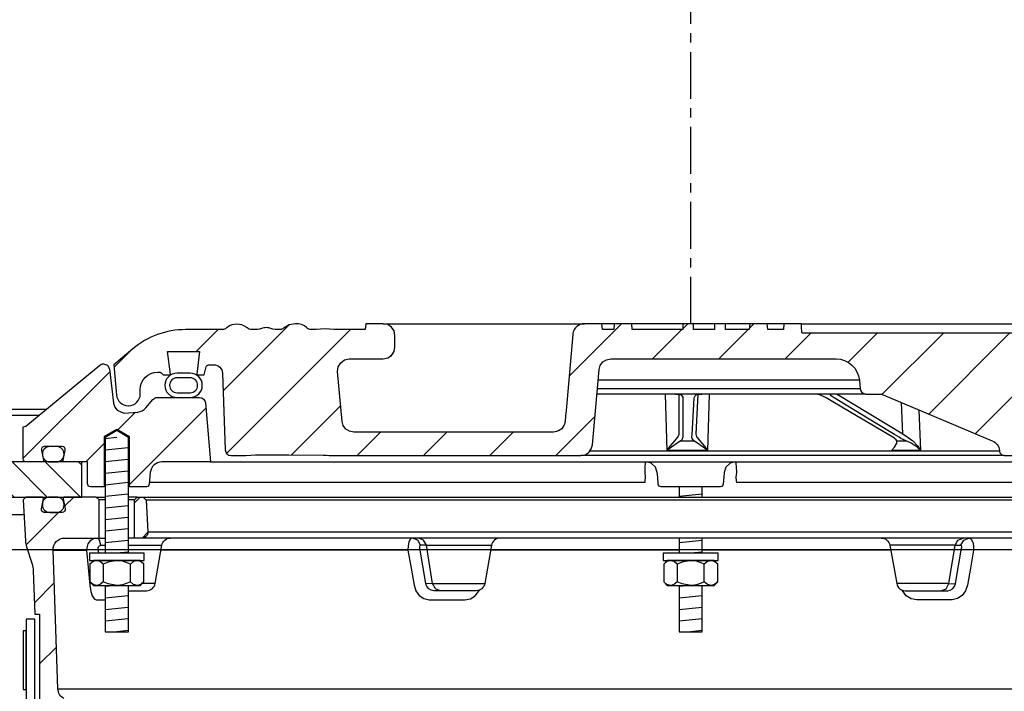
# Model space of a CAD drawing. Extents: x -285 to 5863, y 308 to 3178.
# Tile 524 of 622: x 5029.56 to 5040.07, y 982.5 to 989.67. Entities that reach past the tile are written whole.
import ezdxf

# ---------------------------------------------------------------- set-up
doc = ezdxf.new("R2010")
doc.units = 0
doc.header["$MEASUREMENT"] = 0
doc.linetypes.add('CENTER1', pattern=[0.6625, 0.5, -0.075, 0.0125, -0.075])
for name, color, linetype in [('CENTERLINE', 3, 'CENTER1'), ('MULTI-PORT-MANHOLE', 2, 'CONTINUOUS'), ('MULTI-PORT-MANHOLE-HATCH', 252, 'CONTINUOUS'), ('MULTI-PORT-SHROUD', 1, 'CONTINUOUS'), ('MULTI-PORT-SPILL-BUCKET', 1, 'CONTINUOUS'), ('MULTI-PORT-SPILL-BUCKET-HATCH', 7, 'CONTINUOUS'), ('MULTI-PORT-SPILL-BUCKET-MANHOLE', 2, 'CONTINUOUS'), ('MULTI-PORT-SPILL-BUCKET-MANHOLE-HATCH', 7, 'CONTINUOUS')]:
    doc.layers.add(name, color=color, linetype=linetype)
doc.layers.add('FREEZE-LINES', color=8, linetype='CONTINUOUS', plot=False)
pattern_1 = [(45, (-2937.03963, -192.00985), (-0.35355339, 0.35355339), [])]

msp = doc.modelspace()

# ---------------------------------------------------------------- hatches: boundary and pattern name
at = {"layer": 'MULTI-PORT-MANHOLE-HATCH', "linetype": 'Continuous'}
h = msp.add_hatch(dxfattribs=at)
h.set_pattern_fill('LINE', color=256, scale=2, angle=45, style=0)
h.set_pattern_definition([(135, (13026.4902, -192.00985), (0.176776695, 0.176776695), [])])
h.paths.add_polyline_path([(5030.22529, 984.57721), (5030.22529, 984.95221), (5029.47529, 984.95221), (5029.47529, 985.45221), (5026.86592, 985.45221), (5026.86592, 984.95221), (5029.10029, 984.95221), (5029.10029, 984.57721)])
at = {"layer": 'MULTI-PORT-SPILL-BUCKET-HATCH', "linetype": 'Continuous'}
h = msp.add_hatch(dxfattribs=at)
h.set_pattern_fill('LINE', color=256, scale=4, angle=45, style=0)
h.set_pattern_definition([(45, (-2801.2371, -220.5046), (-0.35355339, 0.35355339), [])])
edge = h.paths.add_edge_path(flags=17)
edge.add_line((5030.78779, 984.13971), (5030.78779, 984.54596))
edge.add_line((5030.78779, 984.54596), (5030.81904, 984.57721))
edge.add_line((5030.81904, 984.57721), (5030.88154, 984.57721))
edge.add_line((5030.88154, 984.57721), (5030.91452, 984.54424))
edge.add_line((5030.91452, 984.54424), (5030.93227, 984.20549))
edge.add_arc((5030.86986, 984.20222), 0.0625, -89.997947, 3.00213, ccw=False)
edge.add_line((5030.86986, 984.13971), (5030.78779, 984.13971))
edge = h.paths.add_edge_path()
edge.add_line((5031.90973, 981.92096), (5031.69125, 981.92096))
edge.add_line((5031.69125, 981.92096), (5031.69125, 981.54596))
edge.add_line((5031.69125, 981.54596), (5031.90973, 981.54596))
edge.add_arc((5031.90973, 981.60846), 0.0625, 270, 360)
edge.add_line((5031.97223, 981.60846), (5031.97223, 981.85846))
edge.add_arc((5031.90973, 981.85846), 0.0625, 360, 450)
edge = h.paths.add_edge_path()
edge.add_arc((5030.04465, 984.01471), 0.125, 90, 182, ccw=False)
edge.add_line((5030.04465, 984.13971), (5030.41279, 984.13971))
edge.add_line((5030.41279, 984.13971), (5030.41279, 984.54596))
edge.add_line((5030.41279, 984.54596), (5030.38154, 984.57721))
edge.add_line((5030.38154, 984.57721), (5030.04199, 984.57721))
edge.add_arc((5030.04198, 984.56222), 0.015, 89.988796, 191.010479)
edge.add_line((5030.02726, 984.55935), (5030.04843, 984.45043))
edge.add_arc((5030.01776, 984.44447), 0.03125, -90.001442, 10.998303, ccw=False)
edge.add_line((5030.01776, 984.41322), (5029.82582, 984.41322))
edge.add_arc((5029.82582, 984.44447), 0.03125, 169.000573, 270.000319, ccw=False)
edge.add_line((5029.79515, 984.45043), (5029.81632, 984.55936))
edge.add_arc((5029.80122, 984.5619), 0.01532, 350.426599, 451.426344)
edge.add_line((5029.80083, 984.57721), (5029.63002, 984.57721))
edge.add_line((5029.63002, 984.57721), (5029.60193, 984.54601))
edge.add_line((5029.60193, 984.54601), (5029.62478, 984.10986))
edge.add_arc((5029.87446, 984.12295), 0.25001, 182.999594, 197.899614)
edge.add_line((5029.63654, 984.0461), (5029.69651, 983.86044))
edge.add_arc((5029.45861, 983.7836), 0.25, 1.999905, 17.899997, ccw=False)
edge.add_line((5029.70846, 983.79232), (5029.7247, 983.32721))
edge.add_line((5029.7247, 983.32721), (5029.77525, 983.32721))
edge.add_line((5029.77525, 983.32721), (5029.77525, 982.39677))
edge.add_line((5029.77525, 982.39677), (5029.8027, 982.30378))
edge.add_line((5029.8027, 982.30378), (5030.617, 981.86064))
edge.add_arc((5030.55725, 981.75085), 0.125, 2.999956, 61.445298, ccw=False)
edge.add_line((5030.68208, 981.75739), (5030.6866, 981.67096))
edge.add_line((5030.6866, 981.67096), (5030.99029, 981.67096))
edge.add_line((5030.99029, 981.67096), (5030.99029, 980.29596))
edge.add_line((5030.99029, 980.29596), (5030.83154, 980.29596))
edge.add_arc((5030.83154, 980.26471), 0.03125, 90, 180)
edge.add_line((5030.80029, 980.26471), (5030.80029, 980.23346))
edge.add_line((5030.80029, 980.23346), (5030.87246, 980.10846))
edge.add_line((5030.87246, 980.10846), (5031.22529, 980.10846))
edge.add_line((5031.22529, 980.10846), (5031.28414, 981.4563))
edge.add_arc((5031.3778, 981.45221), 0.09375, 90, 177.500009, ccw=False)
edge.add_line((5031.3778, 981.54596), (5031.3778, 981.92096))
edge.add_line((5031.3778, 981.92096), (5031.0274, 981.92096))
edge.add_arc((5031.0274, 982.17096), 0.25, 241.444909, 269.999756, ccw=False)
edge.add_line((5030.9079, 981.95137), (5030.03656, 982.42555))
edge.add_arc((5030.09631, 982.53535), 0.125, 182.000071, 241.445207, ccw=False)
edge.add_line((5029.97139, 982.53098), (5029.91973, 984.01035))
h = msp.add_hatch(dxfattribs=at)
h.set_pattern_fill('LINE', color=256, scale=4, angle=45, style=0)
h.set_pattern_definition([(45, (-2937.03963, -192.00985), (-0.35355339, 0.35355339), [])])
edge = h.paths.add_edge_path()
edge.add_line((5030.78779, 984.13971), (5030.78779, 984.54596))
edge.add_line((5030.78779, 984.54596), (5030.81904, 984.57721))
edge.add_line((5030.81904, 984.57721), (5030.88154, 984.57721))
edge.add_line((5030.88154, 984.57721), (5030.91452, 984.54424))
edge.add_line((5030.91452, 984.54424), (5030.93227, 984.20549))
edge.add_arc((5030.86986, 984.20222), 0.0625, -89.997947, 3.00213, ccw=False)
edge.add_line((5030.86986, 984.13971), (5030.78779, 984.13971))
at = {"layer": 'MULTI-PORT-SPILL-BUCKET-MANHOLE-HATCH', "linetype": 'Continuous'}
h = msp.add_hatch(dxfattribs=at)
h.set_pattern_fill('LINE', color=256, scale=4, angle=45, style=0)
h.set_pattern_definition(pattern_1)
h.paths.add_polyline_path([(5041.72213, 985.89861, -0.40402688), (5041.81582, 985.98909), (5041.86576, 985.98909, -0.33946204), (5041.89594, 985.96593), (5041.91904, 985.87971), (5041.98779, 985.87971), (5041.9967, 985.88862), (5041.96709, 986.12971), (5042.30849, 986.12971), (5042.27888, 985.88862), (5042.28779, 985.87971), (5042.35654, 985.87971), (5042.37864, 985.90181, -0.19891237), (5042.40073, 985.91096), (5042.41279, 985.91096, -0.41421356), (5042.60029, 985.72346), (5042.60029, 985.67659, 0.41824171), (5042.72701, 985.5516, 0.39283658), (5042.85325, 985.66569), (5042.88154, 985.98909), (5042.6786, 986.15938, 0.17633049), (5042.11616, 986.36409), (5041.73358, 986.36409), (5041.7292, 986.42659), (5041.5443, 986.42659), (5041.54145, 986.38589), (5041.53861, 986.34519), (5041.53796, 986.33589), (5041.5373, 986.32659), (5037.91291, 986.32659), (5037.91161, 986.34519), (5037.90876, 986.38589), (5037.90592, 986.42659), (5037.72074, 986.42659), (5037.71637, 986.36409), (5037.54658, 986.36409), (5037.54221, 986.42659), (5037.3547, 986.42659), (5037.35033, 986.36409), (5037.09637, 986.36409), (5037.09637, 986.42659), (5036.98041, 986.42659), (5036.98041, 986.36409), (5036.75621, 986.36409), (5036.75621, 986.42659), (5036.64025, 986.42659), (5036.64025, 986.36409), (5036.10025, 986.36409), (5036.09588, 986.42659), (5035.90837, 986.42659), (5035.904, 986.36409), (5035.78226, 986.36409), (5035.77789, 986.42659), (5035.58717, 986.42659), (5035.56572, 986.42409), (5035.5455, 986.4182), (5035.52656, 986.40897), (5035.50943, 986.39671), (5035.49462, 986.38174), (5035.48251, 986.36451), (5035.4765, 986.3528), (5035.47175, 986.34054), (5035.46807, 986.32667), (5035.466, 986.31248), (5035.43047, 985.90635), (5035.39493, 985.50022), (5035.38986, 985.44233), (5035.38408, 985.37627), (5035.38026, 985.36029), (5035.37266, 985.34065), (5035.36189, 985.32255), (5035.34822, 985.30653), (5035.33206, 985.29301), (5035.31386, 985.28242), (5035.2865, 985.27215), (5035.26026, 985.27034), (5033.12827, 985.27034), (5033.08296, 985.27884), (5033.04382, 985.30318), (5033.01615, 985.34006), (5033.00374, 985.38444), (5032.95726, 985.91569), (5032.96342, 985.96677), (5032.98962, 986.01104), (5033.03144, 986.041), (5033.08179, 986.05159), (5033.44384, 986.05159), (5033.49168, 986.06111), (5033.53223, 986.0882), (5033.55933, 986.12876), (5033.56885, 986.17659), (5033.56885, 986.30159), (5033.55933, 986.34943), (5033.53223, 986.38998), (5033.49168, 986.41708), (5033.44384, 986.42659), (5033.25633, 986.42659), (5033.25196, 986.36409), (5032.91555, 986.36409), (5032.86913, 986.36763), (5032.82271, 986.37129), (5032.77539, 986.36775), (5032.72736, 986.36409), (5032.66507, 986.36409), (5032.64227, 986.37014), (5032.62843, 986.38195), (5032.60206, 986.40256), (5032.57199, 986.41708), (5032.53941, 986.42464), (5032.50582, 986.42658), (5032.44055, 986.41595), (5032.38521, 986.38226), (5032.37597, 986.37429), (5032.35538, 986.36462), (5032.34072, 986.36409), (5032.31151, 986.36409), (5032.28913, 986.36585), (5032.26713, 986.37032), (5032.24535, 986.37627), (5032.2235, 986.38195), (5032.222, 986.38227), (5032.22049, 986.38258), (5032.20811, 986.3844), (5032.19562, 986.385), (5032.18159, 986.38424), (5032.16773, 986.38195), (5032.14588, 986.37626), (5032.12408, 986.37031), (5032.10204, 986.36584), (5032.07972, 986.36409), (5032.03024, 986.36409), (5032.00781, 986.37072), (5031.99303, 986.38136), (5031.99236, 986.38195), (5031.98574, 986.38746), (5031.97882, 986.39258), (5031.95695, 986.40526), (5031.93332, 986.41428), (5031.90784, 986.41965), (5031.88184, 986.42138), (5031.85434, 986.41944), (5031.82747, 986.41341), (5031.80185, 986.40283), (5031.77849, 986.3879), (5031.77486, 986.38498), (5031.76408, 986.37576), (5031.74156, 986.36505), (5031.72488, 986.36409), (5031.33442, 986.36409, 0.17632698), (5030.77198, 986.15938), (5030.56904, 985.98909), (5030.59733, 985.66569, 0.39283658), (5030.72357, 985.5516, 0.41824171), (5030.85029, 985.67659), (5030.85029, 985.72346, -0.41421356), (5031.03779, 985.91096), (5031.04985, 985.91096, -0.19891237), (5031.07194, 985.90181), (5031.09404, 985.87971), (5031.16279, 985.87971), (5031.1717, 985.88862), (5031.14209, 986.12971), (5031.48349, 986.12971), (5031.45388, 985.88862), (5031.46279, 985.87971), (5031.53154, 985.87971), (5031.55464, 985.96593, -0.3394582), (5031.58483, 985.98909), (5031.63476, 985.98909, -0.40402635), (5031.72845, 985.89861), (5031.75701, 985.08066, 0.40402635), (5031.81948, 985.02034), (5031.97811, 985.02034), (5032.02983, 985.02419), (5032.08155, 985.02788), (5032.43695, 985.02593), (5032.80385, 985.02426), (5032.83466, 985.02332), (5032.86538, 985.02087), (5032.87566, 985.02034), (5035.5517, 985.02034), (5035.59701, 985.02884), (5035.63616, 985.05318), (5035.66382, 985.09006), (5035.67624, 985.13444), (5035.7465, 985.93748), (5035.75891, 985.98188), (5035.78657, 986.01875), (5035.82572, 986.04309), (5035.87103, 986.05159), (5038.2759, 986.05159, -0.38887873), (5038.52495, 985.82338), (5038.5328, 985.73364, 0.38887873), (5038.59506, 985.67659), (5038.73137, 985.67659, -0.09968274), (5038.77975, 985.66685), (5039.94408, 985.17812, -0.27840381), (5040.02023, 985.07375), (5040.02091, 985.06598, 0.38887873), (5040.07072, 985.02034), (5041.63111, 985.02034, 0.40402623), (5041.69357, 985.08066)])
h = msp.add_hatch(dxfattribs=at)
h.set_pattern_fill('LINE', color=256, scale=4, angle=45, style=0)
h.set_pattern_definition(pattern_1)
edge = h.paths.add_edge_path()
edge.add_line((5031.54513, 985.58266), (5031.60029, 984.95221))
edge.add_line((5031.60029, 984.95221), (5031.08182, 984.95221))
edge.add_arc((5031.08182, 984.82721), 0.125, 89.999957, 174.999901)
edge.add_line((5030.9573, 984.83811), (5030.94654, 984.71511))
edge.add_arc((5030.9154, 984.71784), 0.03125, 270, 355, ccw=False)
edge.add_line((5030.9154, 984.68659), (5030.73399, 984.68659))
edge.add_line((5030.73399, 984.68659), (5030.73399, 985.21784))
edge.add_line((5030.73399, 985.21784), (5030.60029, 985.29818))
edge.add_line((5030.60029, 985.29818), (5030.46659, 985.21784))
edge.add_line((5030.46659, 985.21784), (5030.46659, 984.68659))
edge.add_line((5030.46659, 984.68659), (5030.31904, 984.68659))
edge.add_arc((5030.31904, 984.71784), 0.03125, 180, 270, ccw=False)
edge.add_line((5030.28779, 984.71784), (5030.28779, 984.95221))
edge.add_line((5030.28779, 984.95221), (5030.04274, 984.95221))
edge.add_arc((5030.04274, 984.96784), 0.01562, 169.000254, 270, ccw=False)
edge.add_line((5030.02741, 984.97082), (5030.04843, 985.079))
edge.add_arc((5030.01776, 985.08497), 0.03125, 348.999407, 449.999153)
edge.add_line((5030.01776, 985.11621), (5029.82582, 985.11621))
edge.add_arc((5029.82582, 985.08497), 0.03125, 89.998557, 190.998303)
edge.add_line((5029.79515, 985.079), (5029.81632, 984.97008))
edge.add_arc((5029.80159, 984.96722), 0.01501, -89.975776, 10.991064, ccw=False)
edge.add_line((5029.80159, 984.95221), (5029.63154, 984.95221))
edge.add_arc((5029.63154, 984.98346), 0.03125, 180, 270, ccw=False)
edge.add_line((5029.60029, 984.98346), (5029.60029, 985.32721))
edge.add_line((5029.60029, 985.32721), (5029.62861, 985.33252))
edge.add_line((5029.62861, 985.33252), (5030.41958, 985.98463))
edge.add_arc((5030.45925, 985.93633), 0.0625, 90, 129.399472, ccw=False)
edge.add_line((5030.45925, 985.99883), (5030.50002, 985.9835))
edge.add_line((5030.50002, 985.9835), (5030.52079, 985.94503))
edge.add_line((5030.52079, 985.94503), (5030.56608, 985.57807))
edge.add_line((5030.56608, 985.57807), (5030.57799, 985.53793))
edge.add_line((5030.57799, 985.53793), (5030.60308, 985.50406))
edge.add_line((5030.60308, 985.50406), (5030.67529, 985.47127))
edge.add_line((5030.67529, 985.47127), (5030.82441, 985.48432))
edge.add_arc((5030.81351, 985.60885), 0.125, 274.999649, 319.999859)
edge.add_line((5030.90927, 985.52849), (5030.98386, 985.61739))
edge.add_arc((5031.03173, 985.57722), 0.0625, 89.998431, 139.998976, ccw=False)
edge.add_line((5031.03174, 985.63971), (5031.48287, 985.63971))
edge.add_arc((5031.48287, 985.57721), 0.0625, 5, 90, ccw=False)

# ---------------------------------------------------------------- linework, layer by layer
at = {"layer": 'CENTERLINE', "flags": 128}
msp.add_lwpolyline([(5036.72529, 986.42659), (5036.72529, 1003.74617), (5028.6363, 1011.83516), (5028.6363, 1029.15474)], dxfattribs=at)
at = {"layer": 'FREEZE-LINES', "linetype": 'Continuous'}
msp.add_line((5653.857, 984.01471), (4609.857, 984.01471), dxfattribs=at)
at = {"layer": 'MULTI-PORT-MANHOLE', "color": 7, "linetype": 'Continuous'}
for p, q in [((5023.60029, 985.51471), (5029.84959, 985.51471)), ((5028.22529, 984.38971), (5029.61012, 984.38971))]:
    msp.add_line(p, q, dxfattribs=at)
at = {"layer": 'MULTI-PORT-MANHOLE', "color": 254, "linetype": 'Continuous'}
msp.add_line((5029.47529, 985.45221), (5029.77378, 985.45221), dxfattribs=at)
at = {"layer": 'MULTI-PORT-MANHOLE', "linetype": 'Continuous'}
msp.add_lwpolyline([(5030.22529, 984.57721), (5030.22529, 984.95221), (5029.47529, 984.95221), (5029.47529, 985.45221), (5026.86592, 985.45221), (5026.86592, 984.95221), (5029.10029, 984.95221), (5029.10029, 984.57721)], close=True, dxfattribs=at)
at = {"layer": 'MULTI-PORT-SHROUD', "color": 1, "linetype": 'Continuous'}
msp.add_lwpolyline([(5029.10553, 981.59537), (5029.6025, 982.1268, 0.22169529), (5029.72529, 982.39012), (5029.72529, 983.27355), (5029.63154, 983.27355), (5029.63154, 982.39013, -0.22169529), (5029.54224, 982.19861)], format="xyb", dxfattribs=at)
at = {"layer": 'MULTI-PORT-SHROUD', "color": 7, "linetype": 'Continuous'}
msp.add_lwpolyline([(5029.63154, 982.52355), (5029.63154, 983.14855), (5029.60154, 983.14855), (5029.60154, 982.52355)], close=True, dxfattribs=at)
at = {"layer": 'MULTI-PORT-SPILL-BUCKET', "color": 7, "linetype": 'Continuous'}
for p, q in [((5030.38154, 984.57721), (5030.47709, 984.57721)), ((5030.47709, 984.54596), (5030.41279, 984.54596)), ((5030.81904, 984.57721), (5030.72349, 984.57721)), ((5030.78779, 984.54596), (5030.72349, 984.54596)), ((5030.88154, 984.57721), (5042.56904, 984.57721)), ((5042.53606, 984.54424), (5030.91452, 984.54424)), ((5030.39382, 984.13971), (5030.47709, 984.13971)), ((5042.72709, 984.13971), (5030.72349, 984.13971)), ((5030.93227, 984.20549), (5042.51831, 984.20549)), ((5029.91973, 984.01035), (5030.27797, 984.01035)), ((5030.42916, 984.06224), (5030.47709, 984.06224)), ((5030.72349, 984.06224), (5031.08141, 984.06224)), ((5033.70708, 984.01035), (5031.07226, 984.01035)), ((5033.90401, 984.06224), (5033.84079, 984.06224)), ((5033.90401, 984.06224), (5034.59919, 984.06224)), ((5036.60209, 984.01035), (5034.59004, 984.01035)), ((5038.86054, 984.01035), (5036.84849, 984.01035)), ((5039.54657, 984.06224), (5038.85139, 984.06224)), ((5039.54657, 984.06224), (5039.60979, 984.06224)), ((5031.00955, 983.65468), (5030.87126, 983.65469)), ((5033.97041, 983.65469), (5033.89896, 983.65249)), ((5033.97041, 983.65469), (5034.52732, 983.65468)), ((5039.48017, 983.65469), (5038.92326, 983.65468)), ((5039.48017, 983.65469), (5039.55162, 983.65249)), ((5029.97139, 982.53098), (5043.47919, 982.53098))]:
    msp.add_line(p, q, dxfattribs=at)
at = {"layer": 'MULTI-PORT-SPILL-BUCKET', "color": 2, "linetype": 'Continuous'}
for p, q in [((5030.45595, 983.86054), (5030.45595, 983.67239)), ((5030.74463, 983.67239), (5030.74463, 983.86054)), ((5036.58095, 983.86054), (5036.58095, 983.67239)), ((5036.86963, 983.67239), (5036.86963, 983.86054))]:
    msp.add_line(p, q, dxfattribs=at)
for points in [[(5030.72349, 983.97722), (5030.72349, 985.2119), (5030.60029, 985.28593), (5030.47709, 985.2119), (5030.47709, 983.97722)], [(5036.60209, 984.68659), (5036.60209, 984.57721)], [(5036.84849, 984.57721), (5036.84849, 984.68659)], [(5036.60209, 984.13971), (5036.60209, 983.97722)], [(5036.84849, 983.97722), (5036.84849, 984.13971)], [(5030.88897, 983.86054), (5030.85888, 983.88543), (5030.82586, 983.89921), (5030.8168, 983.89921), (5030.8168, 983.89921), (5030.77928, 983.8882), (5030.74463, 983.86054), (5030.71223, 983.8753), (5030.66179, 983.89176), (5030.60762, 983.89911), (5030.60029, 983.89921), (5030.50728, 983.88248), (5030.45595, 983.86054), (5030.42587, 983.88543), (5030.39285, 983.89921), (5030.38378, 983.89921), (5030.34627, 983.8882), (5030.31161, 983.86054)], [(5037.01397, 983.86054), (5036.98388, 983.88543), (5036.95086, 983.89921), (5036.9418, 983.89921), (5036.9418, 983.89921), (5036.90428, 983.8882), (5036.86963, 983.86054), (5036.83723, 983.8753), (5036.78679, 983.89176), (5036.73262, 983.89911), (5036.72529, 983.89921), (5036.63228, 983.88248), (5036.58095, 983.86054), (5036.55087, 983.88543), (5036.51785, 983.89921), (5036.50878, 983.89921), (5036.47127, 983.8882), (5036.43661, 983.86054)], [(5030.88897, 983.67239), (5030.85888, 983.64751), (5030.82586, 983.63372), (5030.8168, 983.63372), (5030.8168, 983.63372), (5030.77928, 983.64473), (5030.74463, 983.67239), (5030.71223, 983.65763), (5030.66179, 983.64117), (5030.60762, 983.63382), (5030.60029, 983.63372), (5030.50728, 983.65046), (5030.45595, 983.67239), (5030.42587, 983.64751), (5030.39285, 983.63372), (5030.38378, 983.63372), (5030.34627, 983.64473), (5030.31161, 983.67239)], [(5030.47709, 983.63372), (5030.47709, 983.13984), (5030.72349, 983.13984), (5030.72349, 983.63372)], [(5037.01397, 983.67239), (5036.98388, 983.64751), (5036.95086, 983.63372), (5036.9418, 983.63372), (5036.9418, 983.63372), (5036.90428, 983.64473), (5036.86963, 983.67239), (5036.83723, 983.65763), (5036.78679, 983.64117), (5036.73262, 983.63382), (5036.72529, 983.63372), (5036.63228, 983.65046), (5036.58095, 983.67239), (5036.55087, 983.64751), (5036.51785, 983.63372), (5036.50878, 983.63372), (5036.47127, 983.64473), (5036.43661, 983.67239)], [(5036.60209, 983.63372), (5036.60209, 983.13984), (5036.84849, 983.13984), (5036.84849, 983.63372)]]:
    msp.add_lwpolyline(points, dxfattribs=at)
at = {"layer": 'MULTI-PORT-SPILL-BUCKET', "linetype": 'Continuous'}
for points in [[(5029.91973, 984.01035, -0.42447482), (5030.04465, 984.13971), (5030.41279, 984.13971), (5030.41279, 984.54596), (5030.38154, 984.57721), (5030.04199, 984.57721, 0.47174628), (5030.02726, 984.55935), (5030.04843, 984.45043, -0.47162926), (5030.01776, 984.41322), (5029.82582, 984.41322, -0.47162926), (5029.79515, 984.45043), (5029.81632, 984.55936, 0.47162926), (5029.80083, 984.57721), (5029.63002, 984.57721), (5029.60193, 984.54601), (5029.62478, 984.10986, 0.06510535), (5029.63654, 984.0461), (5029.69651, 983.86044, -0.06948876), (5029.70846, 983.79232), (5029.7247, 983.32721), (5029.77525, 983.32721), (5029.77525, 982.39677)], [(5030.78779, 984.13971), (5030.78779, 984.54596), (5030.81904, 984.57721), (5030.88154, 984.57721), (5030.91452, 984.54424), (5030.93227, 984.20549, -0.4296343), (5030.86986, 984.13971), (5030.78779, 984.13971)], [(5030.03656, 982.42555, -0.265356), (5029.97139, 982.53098), (5029.91973, 984.01035)]]:
    msp.add_lwpolyline(points, format="xyb", dxfattribs=at)
at = {"layer": 'MULTI-PORT-SPILL-BUCKET', "color": 7, "linetype": 'Continuous'}
for points in [[(5029.80579, 984.49322, 0.41421356), (5029.88579, 984.41322), (5029.95779, 984.41322, 0.41421356), (5030.03779, 984.49322), (5030.03779, 984.49722, 0.41421356), (5029.95779, 984.57722), (5029.88579, 984.57722, 0.41421356), (5029.80579, 984.49722)], [(5030.72349, 983.57721), (5030.91722, 983.57721, 0.36397024), (5031.00955, 983.65468), (5031.08141, 984.06224, -0.36397024), (5031.17374, 984.13971)], [(5034.69151, 984.13971, 0.36397024), (5034.59919, 984.06224), (5034.52732, 983.65468, -0.36397024), (5034.435, 983.57721), (5033.98282, 983.57721), (5033.95481, 983.58251), (5033.92984, 983.59779), (5033.91069, 983.62132), (5033.89941, 983.65029), (5033.89851, 983.65469), (5033.83393, 984.02991), (5033.83295, 984.03791), (5033.83296, 984.0477), (5033.83441, 984.05548), (5033.83711, 984.06049), (5033.84079, 984.06224), (5033.81116, 984.11778), (5033.75549, 984.13971), (5033.74449, 984.13701), (5033.72834, 984.12152), (5033.71584, 984.09397), (5033.70839, 984.05746), (5033.70708, 984.01035), (5033.74029, 983.81966), (5033.77248, 983.63514), (5033.7924, 983.57635), (5033.82866, 983.52786), (5033.87765, 983.49462), (5033.93457, 983.4805), (5033.94443, 983.48019), (5034.128, 983.48019), (5034.31382, 983.48019), (5034.37326, 983.491), (5034.42591, 983.52229), (5034.47018, 983.58436)], [(5038.75907, 984.13971, -0.36397024), (5038.85139, 984.06224), (5038.92326, 983.65468, 0.36397024), (5039.01558, 983.57721), (5039.46776, 983.57721), (5039.49577, 983.58251), (5039.52074, 983.59779), (5039.53989, 983.62132), (5039.55117, 983.65029), (5039.55207, 983.65469), (5039.61665, 984.02991), (5039.61763, 984.03791), (5039.61762, 984.0477), (5039.61617, 984.05548), (5039.61347, 984.06049), (5039.60979, 984.06224), (5039.63942, 984.11778), (5039.69509, 984.13971), (5039.70609, 984.13701), (5039.72224, 984.12152), (5039.73474, 984.09397), (5039.74219, 984.05746), (5039.7435, 984.01035), (5039.71029, 983.81966), (5039.6781, 983.63514), (5039.65818, 983.57635), (5039.62192, 983.52786), (5039.57293, 983.49462), (5039.51601, 983.4805), (5039.50615, 983.48019), (5039.32258, 983.48019), (5039.13676, 983.48019), (5039.07732, 983.491), (5039.02467, 983.52229), (5038.9804, 983.58436)]]:
    msp.add_lwpolyline(points, format="xyb", dxfattribs=at)
for points in [[(5030.40676, 983.97721), (5030.40206, 984.02991), (5030.40281, 984.04047), (5030.40683, 984.04993), (5030.41368, 984.0572), (5030.42253, 984.0614), (5030.42916, 984.06224), (5030.41688, 984.11778), (5030.39382, 984.13971), (5030.3498, 984.1306), (5030.31649, 984.10858), (5030.29207, 984.07597), (5030.27931, 984.03642), (5030.27797, 984.01035), (5030.2946, 983.82583), (5030.31193, 983.63514), (5030.32223, 983.57032), (5030.33805, 983.52229), (5030.35842, 983.491), (5030.3811, 983.48019), (5030.39163, 983.48019), (5030.47709, 983.48019)], [(5034.0557, 983.57721), (5034.00003, 983.59915), (5033.97041, 983.65469), (5033.90401, 984.06224), (5033.87439, 984.11778), (5033.81871, 984.13971)], [(5039.39488, 983.57721), (5039.45055, 983.59915), (5039.48017, 983.65469), (5039.54657, 984.06224), (5039.57619, 984.11778), (5039.63187, 984.13971)]]:
    msp.add_lwpolyline(points, dxfattribs=at)
at = {"layer": 'MULTI-PORT-SPILL-BUCKET', "color": 2, "linetype": 'Continuous'}
for points in [[(5030.30729, 983.89921), (5030.89329, 983.89921), (5030.89329, 983.97722), (5030.89329, 983.97722), (5030.30729, 983.97722)], [(5030.35029, 983.89921), (5030.31161, 983.86054), (5030.31161, 983.67239), (5030.35029, 983.63372), (5030.85029, 983.63372), (5030.88897, 983.67239), (5030.88897, 983.86054), (5030.85029, 983.89921)], [(5036.43229, 983.89921), (5037.01829, 983.89921), (5037.01829, 983.97722), (5037.01829, 983.97722), (5036.43229, 983.97722)], [(5036.47529, 983.89921), (5036.43661, 983.86054), (5036.43661, 983.67239), (5036.47529, 983.63372), (5036.97529, 983.63372), (5037.01397, 983.67239), (5037.01397, 983.86054), (5036.97529, 983.89921)]]:
    msp.add_lwpolyline(points, close=True, dxfattribs=at)
at = {"layer": 'MULTI-PORT-SPILL-BUCKET-HATCH', "linetype": 'Continuous'}
for p, q in [((5030.60029, 985.2119), (5030.47769, 985.19912)), ((5030.7229, 985.1012), (5030.47769, 985.07566)), ((5030.7229, 984.97774), (5030.47768, 984.95219)), ((5030.7229, 984.85427), (5030.47768, 984.82872)), ((5030.7229, 984.7308), (5030.47768, 984.70525)), ((5030.7229, 984.60733), (5030.47768, 984.58178)), ((5036.8479, 984.60733), (5036.60268, 984.58178)), ((5030.7229, 984.48386), (5030.47768, 984.45832)), ((5030.7229, 984.3604), (5030.47768, 984.33485)), ((5030.7229, 984.23693), (5030.47768, 984.21138)), ((5030.7229, 984.11346), (5030.47769, 984.08791)), ((5036.8479, 984.11346), (5036.60269, 984.08791)), ((5030.7229, 983.98999), (5030.60029, 983.97722)), ((5036.8479, 983.98999), (5036.72529, 983.97722))]:
    msp.add_line(p, q, dxfattribs=at)
at = {"layer": 'MULTI-PORT-SPILL-BUCKET-HATCH'}
for p, q in [((5030.60029, 983.63372), (5030.47769, 983.62094)), ((5036.72529, 983.63372), (5036.60269, 983.62094)), ((5030.7229, 983.52302), (5030.47769, 983.49747)), ((5036.8479, 983.52302), (5036.60269, 983.49747)), ((5030.7229, 983.39955), (5030.47768, 983.37401)), ((5036.8479, 983.39955), (5036.60269, 983.37401)), ((5030.7229, 983.27609), (5030.47768, 983.25054)), ((5036.8479, 983.27609), (5036.60268, 983.25054)), ((5030.7229, 983.15262), (5030.60029, 983.13984)), ((5036.8479, 983.15262), (5036.72529, 983.13984))]:
    msp.add_line(p, q, dxfattribs=at)
at = {"layer": 'MULTI-PORT-SPILL-BUCKET-MANHOLE', "color": 7, "linetype": 'Continuous'}
for p, q in [((5033.44384, 986.42659), (5035.59054, 986.42659)), ((5035.90837, 986.42659), (5035.77789, 986.42659)), ((5036.64025, 986.42659), (5036.09588, 986.42659)), ((5036.98041, 986.42659), (5036.75621, 986.42659)), ((5037.3547, 986.42659), (5037.09637, 986.42659)), ((5037.72074, 986.42659), (5037.54221, 986.42659)), ((5037.90592, 986.42659), (5041.54423, 986.42556)), ((5038.52495, 985.82338), (5035.73651, 985.82338)), ((5038.5328, 985.73364), (5035.72866, 985.73364)), ((5038.59506, 985.67659), (5035.72367, 985.67659)), ((5038.9891, 985.2504), (5038.9744, 985.58514)), ((5039.16063, 985.50697), (5039.17924, 985.07375)), ((5038.92587, 985.17811), (5039.0252, 985.17811)), ((5040.02091, 985.06598), (5035.64576, 985.06598)), ((5029.80579, 985.03622), (5029.80579, 985.03222)), ((5031.60029, 984.95221), (5041.85029, 984.95221)), ((5040.07072, 985.02034), (5035.55172, 985.02034))]:
    msp.add_line(p, q, dxfattribs=at)
at = {"layer": 'MULTI-PORT-SPILL-BUCKET-MANHOLE', "linetype": 'Continuous'}
for points in [[(5035.58664, 986.42653), (5035.56572, 986.42409), (5035.5455, 986.4182), (5035.52656, 986.40897), (5035.50943, 986.39671), (5035.49462, 986.38174), (5035.48251, 986.36451), (5035.4765, 986.3528), (5035.47175, 986.34054), (5035.46807, 986.32667), (5035.466, 986.31248), (5035.43047, 985.90635), (5035.39493, 985.50022), (5035.38986, 985.44233), (5035.3848, 985.38444), (5035.38312, 985.37226), (5035.38026, 985.36029), (5035.37266, 985.34065), (5035.36189, 985.32255), (5035.34822, 985.30653), (5035.33206, 985.29301), (5035.31386, 985.28242), (5035.29414, 985.27502), (5035.27736, 985.27152), (5035.26026, 985.27034), (5033.12827, 985.27034), (5033.08296, 985.27884), (5033.04382, 985.30318), (5033.01615, 985.34006), (5033.00374, 985.38444), (5032.95726, 985.91569), (5032.96342, 985.96677), (5032.98962, 986.01104), (5033.03144, 986.041), (5033.08179, 986.05159), (5033.44384, 986.05159), (5033.49168, 986.06111), (5033.53223, 986.0882), (5033.55933, 986.12876), (5033.56885, 986.17659), (5033.56885, 986.30159), (5033.55933, 986.34943), (5033.53223, 986.38998), (5033.49168, 986.41708), (5033.44384, 986.42659), (5033.25633, 986.42659), (5033.25196, 986.36409), (5032.91555, 986.36409), (5032.86913, 986.36763), (5032.82271, 986.37129), (5032.77539, 986.36775), (5032.72736, 986.36409), (5032.67241, 986.36409), (5032.66691, 986.36433), (5032.66145, 986.36505), (5032.65118, 986.36778), (5032.64152, 986.37218), (5032.63466, 986.37664), (5032.62843, 986.38195), (5032.60206, 986.40256), (5032.57199, 986.41708), (5032.53941, 986.42464), (5032.50582, 986.42658), (5032.44055, 986.41595), (5032.3847, 986.38195), (5032.38286, 986.38023), (5032.38095, 986.37858), (5032.37222, 986.37253), (5032.36261, 986.36801), (5032.35627, 986.36604), (5032.34975, 986.36474), (5032.34525, 986.36425), (5032.34072, 986.36409), (5032.31151, 986.36409), (5032.28913, 986.36585), (5032.26713, 986.37032), (5032.24535, 986.37627), (5032.2235, 986.38195), (5032.222, 986.38227), (5032.22049, 986.38258), (5032.20811, 986.3844), (5032.19562, 986.385), (5032.18159, 986.38424), (5032.16773, 986.38195), (5032.14588, 986.37626), (5032.12408, 986.37031), (5032.10204, 986.36584), (5032.07972, 986.36409), (5032.03954, 986.36409), (5032.03839, 986.3641), (5032.03724, 986.36413), (5032.02525, 986.36556), (5032.01368, 986.36899), (5032.00284, 986.3743), (5031.99304, 986.38136), (5031.9927, 986.38165), (5031.99236, 986.38195), (5031.98574, 986.38746), (5031.97882, 986.39258), (5031.95695, 986.40526), (5031.93332, 986.41428), (5031.90784, 986.41965), (5031.88184, 986.42138), (5031.85434, 986.41944), (5031.82747, 986.41341), (5031.80185, 986.40283), (5031.77849, 986.3879), (5031.77486, 986.38498), (5031.77131, 986.38195), (5031.76592, 986.37765), (5031.76014, 986.37389), (5031.74921, 986.36869), (5031.73757, 986.36539), (5031.7313, 986.36446), (5031.72497, 986.36409), (5031.72455, 986.36409), (5031.72414, 986.36409), (5031.33442, 986.36409, 0.17632698), (5030.77198, 986.15938), (5030.56904, 985.98909), (5030.59733, 985.66569, 0.38887873), (5030.72186, 985.55159), (5030.72529, 985.55159, 0.41421356), (5030.85029, 985.67659), (5030.85029, 985.72346, -0.41421356), (5031.03779, 985.91096), (5031.04985, 985.91096, -0.19891237), (5031.07194, 985.90181), (5031.09404, 985.87971), (5031.16279, 985.87971), (5031.1717, 985.88862), (5031.14209, 986.12971), (5031.48349, 986.12971), (5031.45388, 985.88862), (5031.46279, 985.87971), (5031.53154, 985.87971), (5031.55464, 985.96593, -0.3394582), (5031.58483, 985.98909), (5031.63476, 985.98909, -0.40402635), (5031.72845, 985.89861), (5031.75701, 985.08066, 0.40402635), (5031.81948, 985.02034), (5031.97811, 985.02034), (5032.02983, 985.02419), (5032.08155, 985.02788), (5032.43695, 985.02593), (5032.80385, 985.02426), (5032.83466, 985.02332), (5032.86538, 985.02087), (5032.87566, 985.02034), (5032.87566, 985.02034), (5035.5517, 985.02034), (5035.59701, 985.02884), (5035.63616, 985.05318), (5035.66382, 985.09006), (5035.67624, 985.13444), (5035.7465, 985.93748), (5035.75891, 985.98188), (5035.78657, 986.01875), (5035.82572, 986.04309), (5035.87103, 986.05159), (5038.2759, 986.05159, -0.38887873), (5038.52495, 985.82338), (5038.5328, 985.73364, 0.38887873), (5038.59506, 985.67659), (5038.73137, 985.67659, -0.09968274), (5038.77975, 985.66685), (5039.94408, 985.17812, -0.27840381), (5040.02023, 985.07375), (5040.02091, 985.06598, 0.38887873), (5040.07072, 985.02034), (5041.63111, 985.02034, 0.40402623)], [(5031.54513, 985.58266), (5031.60029, 984.95221), (5031.08182, 984.95221, 0.38887845), (5030.9573, 984.83811), (5030.94654, 984.71511, -0.38887873), (5030.9154, 984.68659), (5030.73399, 984.68659), (5030.73399, 985.21784), (5030.60029, 985.29818), (5030.46659, 985.21784), (5030.46659, 984.68659), (5030.31904, 984.68659, -0.41421356), (5030.28779, 984.71784), (5030.28779, 984.95221), (5030.04274, 984.95221, -0.47162926), (5030.02741, 984.97082), (5030.04843, 985.079, 0.47162926), (5030.01776, 985.11621), (5029.82582, 985.11621, 0.47162926), (5029.79515, 985.079), (5029.81632, 984.97008, -0.47145376), (5029.80159, 984.95221), (5029.63154, 984.95221, -0.41421356), (5029.60029, 984.98346), (5029.60029, 985.32721), (5029.62861, 985.33252), (5030.41958, 985.98463, -0.17362646), (5030.45925, 985.99883), (5030.50002, 985.9835), (5030.52079, 985.94503), (5030.56608, 985.57807), (5030.57799, 985.53793), (5030.60308, 985.50406), (5030.67529, 985.47127), (5030.82441, 985.48432, 0.19891332), (5030.90927, 985.52849), (5030.98386, 985.61739, -0.22169716), (5031.03174, 985.63971), (5031.48287, 985.63971, -0.38887873), (5031.54513, 985.58266)]]:
    msp.add_lwpolyline(points, format="xyb", dxfattribs=at)
msp.add_lwpolyline([(5041.5373, 986.32659), (5037.91291, 986.32659), (5037.91226, 986.33589), (5037.91161, 986.34519), (5037.90876, 986.38589), (5037.90592, 986.42659), (5037.72074, 986.42659), (5037.71637, 986.36409), (5037.54658, 986.36409), (5037.54221, 986.42659), (5037.3547, 986.42659), (5037.35033, 986.36409), (5037.09637, 986.36409), (5037.09637, 986.42659), (5036.98041, 986.42659), (5036.98041, 986.36409), (5036.75621, 986.36409), (5036.75621, 986.42659), (5036.64025, 986.42659), (5036.64025, 986.36409), (5036.10025, 986.36409), (5036.09588, 986.42659), (5035.90837, 986.42659), (5035.904, 986.36409), (5035.78226, 986.36409), (5035.77789, 986.42659), (5035.59054, 986.42659)], dxfattribs=at)
at = {"layer": 'MULTI-PORT-SPILL-BUCKET-MANHOLE', "color": 7, "linetype": 'Continuous'}
for points in [[(5031.38279, 985.89972), (5031.25344, 985.89972), (5031.24279, 985.89972, 1), (5031.24279, 985.63972), (5031.38279, 985.63972, 1), (5031.38279, 985.89972)], [(5029.80579, 985.03222, 0.41421356), (5029.88579, 984.95222), (5029.95779, 984.95222, 0.41421356), (5030.03779, 985.03222), (5030.03779, 985.03622, 0.41421356), (5029.95779, 985.11622), (5029.88579, 985.11622, 0.41421356), (5029.80579, 985.03622)], [(5042.50244, 984.73346), (5037.21665, 984.73346), (5037.21336, 984.74989), (5037.2118, 984.79052), (5037.21582, 984.83811), (5037.21424, 984.8959), (5037.21069, 984.93724), (5037.20603, 984.95221), (5037.1468, 984.93724), (5037.10177, 984.8959), (5037.08171, 984.83811), (5037.07772, 984.79052), (5037.07154, 984.71511, -0.38887873), (5037.0404, 984.68659), (5036.41018, 984.68659, -0.38887873), (5036.37905, 984.71511), (5036.37286, 984.79052), (5036.36887, 984.83811), (5036.34882, 984.8959), (5036.30378, 984.93724), (5036.24455, 984.95221), (5036.23989, 984.93724), (5036.23634, 984.8959), (5036.23476, 984.83811), (5036.23878, 984.79052), (5036.23722, 984.74989), (5036.23393, 984.73346), (5030.94814, 984.73346)]]:
    msp.add_lwpolyline(points, format="xyb", dxfattribs=at)
msp.add_lwpolyline([(5031.24279, 985.68972), (5031.38279, 985.68972, 1), (5031.38279, 985.84972), (5031.24279, 985.84972, 1)], format="xyb", close=True, dxfattribs=at)
for points in [[(5036.92286, 985.67658), (5036.90571, 985.07375), (5036.4723, 985.07375), (5036.45634, 985.67659)], [(5036.56416, 985.67651), (5036.60485, 985.67317), (5036.62321, 985.66685), (5036.64122, 985.64461), (5036.6428, 985.63531), (5036.64278, 985.60436), (5036.6427, 985.48057), (5036.64256, 985.21457), (5036.63112, 985.18802), (5036.62031, 985.17811), (5036.58066, 985.1526), (5036.51854, 985.1085), (5036.47271, 985.07407), (5036.4723, 985.07375), (5036.47261, 985.07416), (5036.50727, 985.11898), (5036.55502, 985.17773), (5036.5855, 985.2123), (5036.60162, 985.243), (5036.60217, 985.2504), (5036.60222, 985.67339)], [(5036.82378, 985.17773), (5036.8709, 985.11898), (5036.90571, 985.07375), (5036.8596, 985.1085), (5036.79806, 985.1526), (5036.75925, 985.17811), (5036.74023, 985.2036), (5036.7389, 985.21457), (5036.74051, 985.24552), (5036.74697, 985.36933), (5036.76079, 985.63531), (5036.77215, 985.65841), (5036.78206, 985.66685), (5036.81259, 985.67495), (5036.84215, 985.67651)], [(5036.80107, 985.67189), (5036.77895, 985.2504), (5036.78858, 985.21925), (5036.79415, 985.2123), (5036.82378, 985.17773)], [(5038.28677, 985.67659), (5038.9891, 985.2504), (5039.03442, 985.21925), (5039.04695, 985.2123), (5039.09551, 985.17773), (5039.14945, 985.11898), (5039.17901, 985.07416), (5038.86939, 985.07375), (5038.8986, 985.1085), (5038.9241, 985.1526), (5038.92587, 985.17811), (5038.91707, 985.18802), (5038.88065, 985.21457), (5038.43244, 985.48057), (5038.22384, 985.60436), (5038.17169, 985.63531), (5038.15484, 985.64461), (5038.10404, 985.66685), (5038.06185, 985.67659)], [(5039.17901, 985.07416), (5039.17924, 985.07375), (5039.17895, 985.07407), (5039.14242, 985.1085), (5039.07952, 985.1526), (5039.0252, 985.17811), (5038.96894, 985.2036), (5038.94952, 985.21457), (5038.89851, 985.24552), (5038.69447, 985.36933), (5038.25604, 985.63531), (5038.22498, 985.65841), (5038.2176, 985.66685), (5038.21867, 985.67659)], [(5036.62031, 985.17811), (5036.75925, 985.17811)]]:
    msp.add_lwpolyline(points, dxfattribs=at)

doc.saveas('drawing.dxf')
